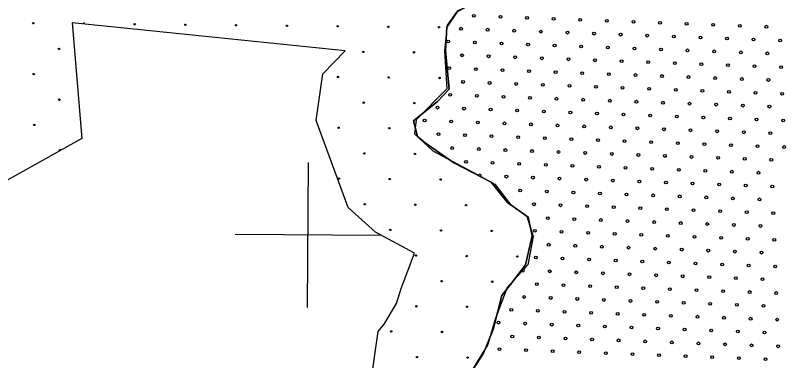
# Model space of a CAD drawing. Extents: x 1612280 to 1883141, y 560852 to 780851.
# Drawn here: x 1793921 to 1799745, y 636576 to 639190 of the extents above; entities that cross this region are included whole.
import ezdxf

# ---------------------------------------------------------------- set-up
doc = ezdxf.new("R2010")
doc.units = 0
for name, color, linetype in [('DESIGN - EROSION CONTROL - Devices', 7, 'Continuous'), ('DESIGN - SCRATCH - User 1', 7, 'Continuous'), ('DESIGN - TRAFFIC CONTROL PERMANENT - Pavement Marking Text', 7, 'Continuous'), ('SURVEY - DRAINAGE - Bridge Hydraulic Data - Points - Locators', 7, 'Continuous')]:
    doc.layers.add(name, color=color, linetype=linetype)

msp = doc.modelspace()

# ---------------------------------------------------------------- linework, layer by layer
at = {"layer": 'DESIGN - EROSION CONTROL - Devices'}
for centre in [(1794056.3, 639130.2), (1794056.3, 639130.2), (1794825.4, 639122.7), (1794825.4, 639122.7), (1795210, 639119), (1795210, 639119), (1795594.5, 639115.2), (1795594.5, 639115.2), (1795979.1, 639111.5), (1795979.1, 639111.5), (1796363.6, 639107.8), (1796363.6, 639107.8), (1796748.2, 639104), (1796748.2, 639104), (1797132.7, 639100.3), (1797132.7, 639100.3), (1794250.4, 638936), (1794250.4, 638936), (1796557.8, 638913.6), (1796557.8, 638913.6), (1796942.3, 638909.9), (1796942.3, 638909.9), (1794060, 638745.6), (1794060, 638745.6), (1796367.3, 638723.2), (1796367.3, 638723.2), (1796751.9, 638719.5), (1796751.9, 638719.5), (1797136.4, 638715.7), (1797136.4, 638715.7), (1794254.2, 638551.5), (1794254.2, 638551.5), (1796561.5, 638529.1), (1796561.5, 638529.1), (1796946, 638525.3), (1796946, 638525.3), (1794063.8, 638361), (1794063.8, 638361), (1796371.1, 638338.6), (1796371.1, 638338.6), (1796755.6, 638334.9), (1796755.6, 638334.9), (1796565.2, 638144.5), (1796565.2, 638144.5), (1796949.8, 638140.8), (1796949.8, 638140.8), (1796374.8, 637954.1), (1796374.8, 637954.1), (1796759.4, 637950.4), (1796759.4, 637950.4), (1797143.9, 637946.6), (1797143.9, 637946.6), (1796569, 637760), (1796569, 637760), (1796953.5, 637756.2), (1796953.5, 637756.2), (1797338.1, 637752.5), (1797338.1, 637752.5), (1796763.1, 637565.8), (1796763.1, 637565.8), (1797147.7, 637562.1), (1797147.7, 637562.1), (1797532.2, 637558.3), (1797532.2, 637558.3), (1796957.2, 637371.7), (1796957.2, 637371.7), (1797341.8, 637367.9), (1797341.8, 637367.9), (1797726.3, 637364.2), (1797726.3, 637364.2), (1797151.4, 637177.5), (1797151.4, 637177.5), (1797535.9, 637173.8), (1797535.9, 637173.8), (1796961, 636987.1), (1796961, 636987.1), (1797345.5, 636983.4), (1797345.5, 636983.4), (1796770.6, 636796.7), (1796770.6, 636796.7), (1797155.1, 636793), (1797155.1, 636793), (1796964.7, 636602.6), (1796964.7, 636602.6), (1797349.3, 636598.8), (1797349.3, 636598.8)]:
    msp.add_circle(centre, 5.28, dxfattribs=at)
for centre, start, end in [((1794440.8, 639126.4), 337.67373, 190.57161), ((1794257.9, 638166.9), 9.22832, 228.91771)]:
    msp.add_arc(centre, 5.28, start, end, dxfattribs=at)
at = {"layer": 'DESIGN - SCRATCH - User 1'}
for points in [[(1797837.6, 637519.7), (1797809, 637661.8), (1797650.5, 637773.4), (1797527.2, 637926.1), (1797245.4, 638073), (1797028.2, 638225.8), (1796969.5, 638272.8), (1796940.1, 638390.2), (1797122.1, 638537.1), (1797210.2, 638631.1), (1797180.8, 638924.8), (1797192.6, 639101.1), (1797274.7, 639224.5), (1797486.1, 639324.3), (1797615.3, 639447.7), (1797674, 639594.6), (1797668.1, 639770.8), (1797644.6, 639970.5), (1797556.5, 640182), (1797492, 640352.4), (1797462.6, 640593.3), (1797386.3, 640751.9), (1797298.2, 640875.2), (1797245.4, 640928.1)], [(1797245.4, 640928.1), (1797298.2, 640875.2), (1797386.3, 640751.9), (1797462.6, 640593.3), (1797492, 640352.4), (1797556.5, 640182), (1797644.6, 639970.5), (1797668.1, 639770.8), (1797674, 639594.6), (1797615.3, 639447.7), (1797486.1, 639324.3), (1797274.7, 639224.5), (1797192.6, 639101.1), (1797180.8, 638924.8), (1797210.2, 638631.1), (1797122.1, 638537.1), (1796940.1, 638390.2), (1796969.5, 638272.8), (1797028.2, 638225.8), (1797245.4, 638073), (1797527.2, 637926.1), (1797650.5, 637773.4), (1797809, 637661.8), (1797837.6, 637519.7)], [(1797837.6, 637519.7), (1797809, 637661.8), (1797650.5, 637773.4), (1797527.2, 637926.1), (1797245.4, 638073), (1797028.2, 638225.8), (1796969.5, 638272.8), (1796940.1, 638390.2), (1797122.1, 638537.1), (1797210.2, 638631.1), (1797180.8, 638924.8), (1797192.6, 639101.1), (1797274.7, 639224.5), (1797486.1, 639324.3), (1797615.3, 639447.7), (1797674, 639594.6), (1797668.1, 639770.8), (1797644.6, 639970.5), (1797556.5, 640182), (1797492, 640352.4), (1797462.6, 640593.3), (1797386.3, 640751.9), (1797298.2, 640875.2), (1797245.4, 640928.1)], [(1797245.4, 640928.1), (1797298.2, 640875.2), (1797386.3, 640751.9), (1797462.6, 640593.3), (1797492, 640352.4), (1797556.5, 640182), (1797644.6, 639970.5), (1797668.1, 639770.8), (1797674, 639594.6), (1797615.3, 639447.7), (1797486.1, 639324.3), (1797274.7, 639224.5), (1797192.6, 639101.1), (1797180.8, 638924.8), (1797210.2, 638631.1), (1797122.1, 638537.1), (1796940.1, 638390.2), (1796969.5, 638272.8), (1797028.2, 638225.8), (1797245.4, 638073), (1797527.2, 637926.1), (1797650.5, 637773.4), (1797809, 637661.8), (1797837.6, 637519.7)], [(1797235.6, 640931.5), (1797353.1, 640839.6), (1797444.9, 640641.1), (1797474.3, 640413.2), (1797547.8, 640203.7), (1797643.3, 639986.9), (1797661.7, 639861.9), (1797672.7, 639619.3), (1797617.6, 639424.5), (1797492.7, 639339.9), (1797261.3, 639211.3), (1797195.2, 639115.7), (1797173.1, 638920.9), (1797191.5, 638634.2), (1796960.1, 638398.9), (1796945.4, 638292.3)], [(1797235.6, 640931.5), (1797353.1, 640839.6), (1797444.9, 640641.1), (1797474.3, 640413.2), (1797547.8, 640203.7), (1797643.3, 639986.9), (1797661.7, 639861.9), (1797672.7, 639619.3), (1797617.6, 639424.5), (1797492.7, 639339.9), (1797261.3, 639211.3), (1797195.2, 639115.7), (1797173.1, 638920.9), (1797191.5, 638634.2), (1796960.1, 638398.9), (1796945.4, 638292.3)], [(1796421.6, 638921), (1794352.5, 639134)], [(1794352.5, 639134), (1794424, 638257.2)], [(1796421.6, 638921), (1794352.5, 639134)], [(1794352.5, 639134), (1794424, 638257.2)], [(1796202.4, 638394.8), (1796251.1, 638747.7), (1796421.6, 638921)], [(1796202.4, 638394.8), (1796251.1, 638747.7), (1796421.6, 638921)], [(1794424, 638257.2), (1793591.4, 637794.3), (1792942.2, 637949), (1792374.5, 638153), (1792812.2, 638808.3)], [(1794424, 638257.2), (1793591.4, 637794.3), (1792942.2, 637949), (1792374.5, 638153), (1792812.2, 638808.3)], [(1794935.1, 636386), (1795389.3, 636432.4), (1795584.1, 636472.9), (1796604.9, 636334.2), (1796671.5, 636795.8), (1796717, 636853.3), (1796811.4, 637007.3), (1796845.6, 637121.2), (1796945.5, 637389.2), (1796651.9, 637547.5), (1796443.7, 637734.8), (1796202.4, 638394.8)], [(1794935.1, 636386), (1795389.3, 636432.4), (1795584.1, 636472.9), (1796604.9, 636334.2), (1796671.5, 636795.8), (1796717, 636853.3), (1796811.4, 637007.3), (1796845.6, 637121.2), (1796945.5, 637389.2), (1796651.9, 637547.5), (1796443.7, 637734.8), (1796202.4, 638394.8)], [(1796945.4, 638292.3), (1797086.7, 638165.1), (1797421, 637985), (1797556.9, 637911.5), (1797670.8, 637760.8), (1797799.4, 637668.9), (1797847.1, 637514.5), (1797806.7, 637301.3), (1797648.8, 637128.5), (1797556.9, 636882.3), (1797501.8, 636698.5), (1797332.8, 636422.8), (1797163.9, 636209.6), (1796899.4, 636066.2), (1796645.9, 635989.1), (1796374.1, 635967), (1796153.7, 635937.6), (1795984.7, 635838.3), (1795745.9, 635676.6), (1795569.6, 635570), (1795389.6, 635540.6), (1795250, 635617.8), (1795191.3, 635658.2), (1795011.3, 635639.9)], [(1796945.4, 638292.3), (1797086.7, 638165.1), (1797421, 637985), (1797556.9, 637911.5), (1797670.8, 637760.8), (1797799.4, 637668.9), (1797847.1, 637514.5), (1797806.7, 637301.3), (1797648.8, 637128.5), (1797556.9, 636882.3), (1797501.8, 636698.5), (1797332.8, 636422.8), (1797163.9, 636209.6), (1796899.4, 636066.2), (1796645.9, 635989.1), (1796374.1, 635967), (1796153.7, 635937.6), (1795984.7, 635838.3), (1795745.9, 635676.6), (1795569.6, 635570), (1795389.6, 635540.6), (1795250, 635617.8), (1795191.3, 635658.2), (1795011.3, 635639.9)], [(1797311.8, 636390.6), (1797470.6, 636631.8), (1797541.8, 636812.6), (1797607.6, 637070.2), (1797700.7, 637185.3), (1797788.3, 637300.4), (1797837.6, 637519.7)], [(1797837.6, 637519.7), (1797788.3, 637300.4), (1797700.7, 637185.3), (1797607.6, 637070.2), (1797541.8, 636812.6), (1797470.6, 636631.8), (1797311.8, 636390.6)], [(1797311.8, 636390.6), (1797470.6, 636631.8), (1797541.8, 636812.6), (1797607.6, 637070.2), (1797700.7, 637185.3), (1797788.3, 637300.4), (1797837.6, 637519.7)], [(1797837.6, 637519.7), (1797788.3, 637300.4), (1797700.7, 637185.3), (1797607.6, 637070.2), (1797541.8, 636812.6), (1797470.6, 636631.8), (1797311.8, 636390.6)]]:
    msp.add_lwpolyline(points, dxfattribs=at)
at = {"layer": 'DESIGN - TRAFFIC CONTROL PERMANENT - Pavement Marking Text'}
for centre in [(1797396.7, 639185.9), (1797396.7, 639185.9), (1797598.3, 639178.5), (1797598.3, 639178.5), (1797799.9, 639171), (1797799.9, 639171), (1798001.5, 639163.5), (1798001.5, 639163.5), (1798203.1, 639156), (1798203.1, 639156), (1798404.7, 639148.6), (1798404.7, 639148.6), (1798606.3, 639141.1), (1798606.3, 639141.1), (1798808, 639133.6), (1798808, 639133.6), (1799009.6, 639126.2), (1799009.6, 639126.2), (1799211.2, 639118.7), (1799211.2, 639118.7), (1799412.8, 639111.2), (1799412.8, 639111.2), (1799614.4, 639103.8), (1799614.4, 639103.8), (1797299.6, 639088.8), (1797299.6, 639088.8), (1797501.2, 639081.4), (1797501.2, 639081.4), (1797702.8, 639073.9), (1797702.8, 639073.9), (1797904.4, 639066.4), (1797904.4, 639066.4), (1798106.1, 639059), (1798106.1, 639059), (1798307.7, 639051.5), (1798307.7, 639051.5), (1798509.3, 639044), (1798509.3, 639044), (1798710.9, 639036.6), (1798710.9, 639036.6), (1797202.5, 638991.8), (1797202.5, 638991.8), (1797404.2, 638984.3), (1797404.2, 638984.3), (1797605.8, 638976.8), (1797605.8, 638976.8), (1798912.5, 639029.1), (1798912.5, 639029.1), (1799114.1, 639021.6), (1799114.1, 639021.6), (1799315.7, 639014.2), (1799315.7, 639014.2), (1799517.3, 639006.7), (1799517.3, 639006.7), (1799718.9, 638999.2), (1799718.9, 638999.2), (1797807.4, 638969.4), (1797807.4, 638969.4), (1798009, 638961.9), (1798009, 638961.9), (1798210.6, 638954.4), (1798210.6, 638954.4), (1798412.2, 638947), (1798412.2, 638947), (1798613.8, 638939.5), (1798613.8, 638939.5), (1798815.4, 638932), (1798815.4, 638932), (1799017, 638924.6), (1799017, 638924.6), (1799218.6, 638917.1), (1799218.6, 638917.1), (1797307.1, 638887.2), (1797307.1, 638887.2), (1797508.7, 638879.8), (1797508.7, 638879.8), (1797710.3, 638872.3), (1797710.3, 638872.3), (1797911.9, 638864.8), (1797911.9, 638864.8), (1798113.5, 638857.4), (1798113.5, 638857.4), (1799420.3, 638909.6), (1799420.3, 638909.6), (1799621.9, 638902.2), (1799621.9, 638902.2), (1798315.1, 638849.9), (1798315.1, 638849.9), (1798516.7, 638842.4), (1798516.7, 638842.4), (1798718.4, 638835), (1798718.4, 638835), (1798920, 638827.5), (1798920, 638827.5), (1799121.6, 638820), (1799121.6, 638820), (1799323.2, 638812.6), (1799323.2, 638812.6), (1799524.8, 638805.1), (1799524.8, 638805.1), (1797210, 638790.2), (1797210, 638790.2), (1797411.6, 638782.7), (1797411.6, 638782.7), (1797613.2, 638775.2), (1797613.2, 638775.2), (1797814.8, 638767.8), (1797814.8, 638767.8), (1798016.5, 638760.3), (1798016.5, 638760.3), (1798218.1, 638752.8), (1798218.1, 638752.8), (1798419.7, 638745.4), (1798419.7, 638745.4), (1799726.4, 638797.6), (1799726.4, 638797.6), (1797314.6, 638685.6), (1797314.6, 638685.6), (1798621.3, 638737.9), (1798621.3, 638737.9), (1798822.9, 638730.4), (1798822.9, 638730.4), (1799024.5, 638723), (1799024.5, 638723), (1799226.1, 638715.5), (1799226.1, 638715.5), (1799427.7, 638708), (1799427.7, 638708), (1799629.3, 638700.6), (1799629.3, 638700.6), (1797516.2, 638678.2), (1797516.2, 638678.2), (1797717.8, 638670.7), (1797717.8, 638670.7), (1797919.4, 638663.2), (1797919.4, 638663.2), (1798121, 638655.8), (1798121, 638655.8), (1798322.6, 638648.3), (1798322.6, 638648.3), (1798524.2, 638640.8), (1798524.2, 638640.8), (1798725.8, 638633.4), (1798725.8, 638633.4), (1798927.4, 638625.9), (1798927.4, 638625.9), (1797217.5, 638588.6), (1797217.5, 638588.6), (1797419.1, 638581.1), (1797419.1, 638581.1), (1797620.7, 638573.6), (1797620.7, 638573.6), (1797822.3, 638566.2), (1797822.3, 638566.2), (1799129, 638618.4), (1799129, 638618.4), (1799330.7, 638611), (1799330.7, 638611), (1799532.3, 638603.5), (1799532.3, 638603.5), (1799733.9, 638596), (1799733.9, 638596), (1798023.9, 638558.7), (1798023.9, 638558.7), (1798225.5, 638551.2), (1798225.5, 638551.2), (1798427.1, 638543.8), (1798427.1, 638543.8), (1798628.8, 638536.3), (1798628.8, 638536.3), (1798830.4, 638528.8), (1798830.4, 638528.8), (1799032, 638521.4), (1799032, 638521.4), (1799233.6, 638513.9), (1799233.6, 638513.9), (1797120.4, 638491.5), (1797120.4, 638491.5), (1797322, 638484), (1797322, 638484), (1797523.6, 638476.5), (1797523.6, 638476.5), (1797725.2, 638469.1), (1797725.2, 638469.1), (1797926.8, 638461.6), (1797926.8, 638461.6), (1798128.5, 638454.1), (1798128.5, 638454.1), (1799435.2, 638506.4), (1799435.2, 638506.4), (1799636.8, 638498.9), (1799636.8, 638498.9), (1797023.3, 638394.4), (1797023.3, 638394.4), (1798330.1, 638446.7), (1798330.1, 638446.7), (1798531.7, 638439.2), (1798531.7, 638439.2), (1798733.3, 638431.7), (1798733.3, 638431.7), (1798934.9, 638424.3), (1798934.9, 638424.3), (1799136.5, 638416.8), (1799136.5, 638416.8), (1799338.1, 638409.3), (1799338.1, 638409.3), (1799539.7, 638401.9), (1799539.7, 638401.9), (1799741.3, 638394.4), (1799741.3, 638394.4), (1797224.9, 638386.9), (1797224.9, 638386.9), (1797426.6, 638379.5), (1797426.6, 638379.5), (1797628.2, 638372), (1797628.2, 638372), (1797829.8, 638364.5), (1797829.8, 638364.5), (1798031.4, 638357.1), (1798031.4, 638357.1), (1798233, 638349.6), (1798233, 638349.6), (1798434.6, 638342.1), (1798434.6, 638342.1), (1798636.2, 638334.7), (1798636.2, 638334.7), (1797127.9, 638289.9), (1797127.9, 638289.9), (1797329.5, 638282.4), (1797329.5, 638282.4), (1797531.1, 638274.9), (1797531.1, 638274.9), (1798837.8, 638327.2), (1798837.8, 638327.2), (1799039.4, 638319.7), (1799039.4, 638319.7), (1799241, 638312.3), (1799241, 638312.3), (1799442.7, 638304.8), (1799442.7, 638304.8), (1799644.3, 638297.3), (1799644.3, 638297.3), (1797732.7, 638267.5), (1797732.7, 638267.5), (1797934.3, 638260), (1797934.3, 638260), (1798135.9, 638252.5), (1798135.9, 638252.5), (1798337.5, 638245.1), (1798337.5, 638245.1), (1798539.1, 638237.6), (1798539.1, 638237.6), (1798740.8, 638230.1), (1798740.8, 638230.1), (1798942.4, 638222.7), (1798942.4, 638222.7), (1797232.4, 638185.3), (1797232.4, 638185.3), (1797434, 638177.9), (1797434, 638177.9), (1797635.6, 638170.4), (1797635.6, 638170.4), (1797837.2, 638162.9), (1797837.2, 638162.9), (1799144, 638215.2), (1799144, 638215.2), (1799345.6, 638207.7), (1799345.6, 638207.7), (1799547.2, 638200.3), (1799547.2, 638200.3), (1799748.8, 638192.8), (1799748.8, 638192.8), (1798038.9, 638155.5), (1798038.9, 638155.5), (1798240.5, 638148), (1798240.5, 638148), (1798442.1, 638140.5), (1798442.1, 638140.5), (1798643.7, 638133.1), (1798643.7, 638133.1), (1798845.3, 638125.6), (1798845.3, 638125.6), (1799046.9, 638118.1), (1799046.9, 638118.1), (1799248.5, 638110.7), (1799248.5, 638110.7), (1799450.1, 638103.2), (1799450.1, 638103.2), (1797337, 638080.8), (1797337, 638080.8), (1797538.6, 638073.3), (1797538.6, 638073.3), (1797740.2, 638065.9), (1797740.2, 638065.9), (1797941.8, 638058.4), (1797941.8, 638058.4), (1798143.4, 638050.9), (1798143.4, 638050.9), (1798345, 638043.5), (1798345, 638043.5), (1799651.7, 638095.7), (1799651.7, 638095.7), (1798546.6, 638036), (1798546.6, 638036), (1798748.2, 638028.5), (1798748.2, 638028.5), (1798949.8, 638021.1), (1798949.8, 638021.1), (1799151.4, 638013.6), (1799151.4, 638013.6), (1799353.1, 638006.1), (1799353.1, 638006.1), (1799554.7, 637998.7), (1799554.7, 637998.7), (1797643.1, 637968.8), (1797643.1, 637968.8), (1797844.7, 637961.3), (1797844.7, 637961.3), (1798046.3, 637953.9), (1798046.3, 637953.9), (1798247.9, 637946.4), (1798247.9, 637946.4), (1798449.5, 637938.9), (1798449.5, 637938.9), (1798651.2, 637931.5), (1798651.2, 637931.5), (1798852.8, 637924), (1798852.8, 637924), (1799054.4, 637916.5), (1799054.4, 637916.5), (1799256, 637909.1), (1799256, 637909.1), (1799457.6, 637901.6), (1799457.6, 637901.6), (1799659.2, 637894.1), (1799659.2, 637894.1), (1797747.6, 637864.3), (1797747.6, 637864.3), (1797949.2, 637856.8), (1797949.2, 637856.8), (1798150.9, 637849.3), (1798150.9, 637849.3), (1798352.5, 637841.8), (1798352.5, 637841.8), (1798554.1, 637834.4), (1798554.1, 637834.4), (1798755.7, 637826.9), (1798755.7, 637826.9), (1798957.3, 637819.4), (1798957.3, 637819.4), (1799158.9, 637812), (1799158.9, 637812), (1797852.2, 637759.7), (1797852.2, 637759.7), (1798053.8, 637752.2), (1798053.8, 637752.2), (1799360.5, 637804.5), (1799360.5, 637804.5), (1799562.1, 637797), (1799562.1, 637797), (1798255.4, 637744.8), (1798255.4, 637744.8), (1798457, 637737.3), (1798457, 637737.3), (1798658.6, 637729.8), (1798658.6, 637729.8), (1798860.2, 637722.4), (1798860.2, 637722.4), (1799061.8, 637714.9), (1799061.8, 637714.9), (1799263.4, 637707.4), (1799263.4, 637707.4), (1799465.1, 637700), (1799465.1, 637700), (1799666.7, 637692.5), (1799666.7, 637692.5), (1797956.7, 637655.2), (1797956.7, 637655.2), (1798158.3, 637647.7), (1798158.3, 637647.7), (1798359.9, 637640.2), (1798359.9, 637640.2), (1798561.5, 637632.8), (1798561.5, 637632.8), (1798763.2, 637625.3), (1798763.2, 637625.3), (1798964.8, 637617.8), (1798964.8, 637617.8), (1799166.4, 637610.4), (1799166.4, 637610.4), (1799368, 637602.9), (1799368, 637602.9), (1799569.6, 637595.4), (1799569.6, 637595.4), (1797859.6, 637558.1), (1797859.6, 637558.1), (1798061.3, 637550.6), (1798061.3, 637550.6), (1798262.9, 637543.2), (1798262.9, 637543.2), (1798464.5, 637535.7), (1798464.5, 637535.7), (1798666.1, 637528.2), (1798666.1, 637528.2), (1798867.7, 637520.8), (1798867.7, 637520.8), (1799069.3, 637513.3), (1799069.3, 637513.3), (1799270.9, 637505.8), (1799270.9, 637505.8), (1799472.5, 637498.4), (1799472.5, 637498.4), (1799674.1, 637490.9), (1799674.1, 637490.9), (1797964.2, 637453.6), (1797964.2, 637453.6), (1798165.8, 637446.1), (1798165.8, 637446.1), (1798367.4, 637438.6), (1798367.4, 637438.6), (1798569, 637431.2), (1798569, 637431.2), (1798770.6, 637423.7), (1798770.6, 637423.7), (1798972.2, 637416.2), (1798972.2, 637416.2), (1799173.8, 637408.8), (1799173.8, 637408.8), (1799375.5, 637401.3), (1799375.5, 637401.3), (1797867.1, 637356.5), (1797867.1, 637356.5), (1798068.7, 637349), (1798068.7, 637349), (1799577.1, 637393.8), (1799577.1, 637393.8), (1798270.3, 637341.6), (1798270.3, 637341.6), (1798471.9, 637334.1), (1798471.9, 637334.1), (1798673.6, 637326.6), (1798673.6, 637326.6), (1798875.2, 637319.2), (1798875.2, 637319.2), (1799076.8, 637311.7), (1799076.8, 637311.7), (1799278.4, 637304.2), (1799278.4, 637304.2), (1799480, 637296.8), (1799480, 637296.8), (1799681.6, 637289.3), (1799681.6, 637289.3), (1797971.7, 637252), (1797971.7, 637252), (1798173.3, 637244.5), (1798173.3, 637244.5), (1798374.9, 637237), (1798374.9, 637237), (1798576.5, 637229.6), (1798576.5, 637229.6), (1798778.1, 637222.1), (1798778.1, 637222.1), (1798979.7, 637214.6), (1798979.7, 637214.6), (1799181.3, 637207.2), (1799181.3, 637207.2), (1799382.9, 637199.7), (1799382.9, 637199.7), (1799584.5, 637192.2), (1799584.5, 637192.2), (1797874.6, 637154.9), (1797874.6, 637154.9), (1798076.2, 637147.4), (1798076.2, 637147.4), (1798277.8, 637139.9), (1798277.8, 637139.9), (1798479.4, 637132.5), (1798479.4, 637132.5), (1798681, 637125), (1798681, 637125), (1798882.6, 637117.5), (1798882.6, 637117.5), (1799084.2, 637110.1), (1799084.2, 637110.1), (1797777.5, 637057.8), (1797777.5, 637057.8), (1799285.9, 637102.6), (1799285.9, 637102.6), (1799487.5, 637095.1), (1799487.5, 637095.1), (1799689.1, 637087.7), (1799689.1, 637087.7), (1797979.1, 637050.3), (1797979.1, 637050.3), (1798180.7, 637042.9), (1798180.7, 637042.9), (1798382.3, 637035.4), (1798382.3, 637035.4), (1798583.9, 637027.9), (1798583.9, 637027.9), (1798785.6, 637020.5), (1798785.6, 637020.5), (1798987.2, 637013), (1798987.2, 637013), (1799188.8, 637005.5), (1799188.8, 637005.5), (1799390.4, 636998.1), (1799390.4, 636998.1), (1797680.4, 636960.7), (1797680.4, 636960.7), (1797882, 636953.3), (1797882, 636953.3), (1798083.7, 636945.8), (1798083.7, 636945.8), (1798285.3, 636938.3), (1798285.3, 636938.3), (1799592, 636990.6), (1799592, 636990.6), (1798486.9, 636930.9), (1798486.9, 636930.9), (1798688.5, 636923.4), (1798688.5, 636923.4), (1798890.1, 636915.9), (1798890.1, 636915.9), (1799091.7, 636908.5), (1799091.7, 636908.5), (1799293.3, 636901), (1799293.3, 636901), (1799494.9, 636893.5), (1799494.9, 636893.5), (1799696.5, 636886.1), (1799696.5, 636886.1), (1797583.4, 636863.7), (1797583.4, 636863.7), (1797785, 636856.2), (1797785, 636856.2), (1797986.6, 636848.7), (1797986.6, 636848.7), (1798188.2, 636841.3), (1798188.2, 636841.3), (1798389.8, 636833.8), (1798389.8, 636833.8), (1798591.4, 636826.3), (1798591.4, 636826.3), (1798793, 636818.9), (1798793, 636818.9), (1798994.6, 636811.4), (1798994.6, 636811.4), (1799196.2, 636803.9), (1799196.2, 636803.9), (1799397.9, 636796.5), (1799397.9, 636796.5), (1799599.5, 636789), (1799599.5, 636789), (1797687.9, 636759.1), (1797687.9, 636759.1), (1797889.5, 636751.7), (1797889.5, 636751.7), (1798091.1, 636744.2), (1798091.1, 636744.2), (1798292.7, 636736.7), (1798292.7, 636736.7), (1798494.3, 636729.3), (1798494.3, 636729.3), (1798696, 636721.8), (1798696, 636721.8), (1798897.6, 636714.3), (1798897.6, 636714.3), (1799099.2, 636706.9), (1799099.2, 636706.9), (1797590.8, 636662.1), (1797590.8, 636662.1), (1797792.4, 636654.6), (1797792.4, 636654.6), (1797994.1, 636647.1), (1797994.1, 636647.1), (1799300.8, 636699.4), (1799300.8, 636699.4), (1799502.4, 636691.9), (1799502.4, 636691.9), (1799704, 636684.5), (1799704, 636684.5), (1798195.7, 636639.7), (1798195.7, 636639.7), (1798397.3, 636632.2), (1798397.3, 636632.2), (1798598.9, 636624.7), (1798598.9, 636624.7), (1798800.5, 636617.3), (1798800.5, 636617.3), (1799002.1, 636609.8), (1799002.1, 636609.8), (1799203.7, 636602.3), (1799203.7, 636602.3), (1799405.3, 636594.9), (1799405.3, 636594.9), (1799606.9, 636587.4), (1799606.9, 636587.4)]:
    msp.add_circle(centre, 10.6, dxfattribs=at)
for centre, start, end in [((1797441.5, 637976.3), 305.24833, 179.69628), ((1797650.6, 637767.2), 353.36151, 107.57406), ((1797770, 637259.4), 155.56731, 129.86166), ((1797673, 637162.3), 273.24272, 8.80919)]:
    msp.add_arc(centre, 10.6, start, end, dxfattribs=at)
at = {"layer": 'SURVEY - DRAINAGE - Bridge Hydraulic Data - Points - Locators'}
for p, q in [((1796140.1, 638077.1), (1796133.1, 636977.1)), ((1796140.1, 638077.1), (1796133.1, 636977.1)), ((1796686.6, 637523.6), (1795586.6, 637530.6)), ((1796686.6, 637523.6), (1795586.6, 637530.6))]:
    msp.add_line(p, q, dxfattribs=at)

doc.saveas('drawing.dxf')
